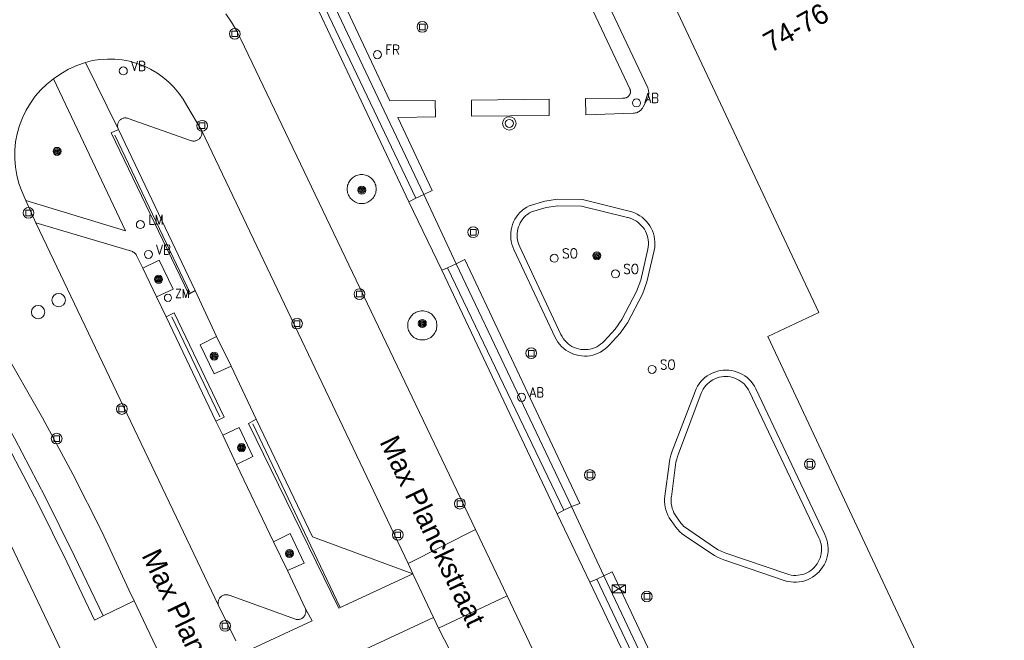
# Model space of a CAD drawing. Header units: metres. Extents: x 138165 to 154469, y 480134 to 494189.
# Tile 257 of 656: x 147993 to 148054, y 485662 to 485701. Entities that reach past the tile are written whole.
import ezdxf

# ---------------------------------------------------------------- set-up
doc = ezdxf.new("R2010")
doc.units = ezdxf.units.M
doc.header["$LTSCALE"] = 0.001
doc.header["$MEASUREMENT"] = 0
for name, color, linetype, lineweight in [('Level 5', 7, 'Continuous', 0), ('TOP-L-terrein schutting raster hek leuning', 7, 'Continuous', 0), ('TOP-L-topo objecten punt', 7, 'Continuous', 0), ('TOP-L-topo objecten vlak', 7, 'Continuous', 0), ('TOP-T-topo huisnummering naamgeving', 7, 'Continuous', 0)]:
    doc.layers.add(name, color=color, linetype=linetype, lineweight=lineweight)
doc.styles.add('Style-INTL_ISO', font='INTL_ISO.shx')
doc.styles.add('Style-STANDARD', font='STANDARD.shx')

# ---------------------------------------------------------------- blocks, each defined once
blk = doc.blocks.new('24')
at = {"layer": 'TOP-L-topo objecten punt', "color": 7, "linetype": 'Continuous', "lineweight": 0}
for radius in [0.025, 0.0182, 0.0115, 0.005]:
    blk.add_circle((0, 0), radius, dxfattribs=at)
blk = doc.blocks.new('304')
at = {"layer": 'TOP-L-topo objecten punt', "color": 7, "linetype": 'Continuous', "lineweight": 0}
blk.add_circle((0, 0), 0.0225, dxfattribs=at)
at = {"layer": 'TOP-L-topo objecten punt', "color": 7, "linetype": 'Continuous', "lineweight": 0, "style": 'Style-STANDARD'}
blk.add_text('ZM', height=0.054, dxfattribs=at).set_placement((0.0435, 0))
blk = doc.blocks.new('306')
at = {"layer": 'TOP-L-topo objecten punt', "color": 7, "linetype": 'Continuous', "lineweight": 0}
blk.add_circle((0, 0), 0.025, dxfattribs=at)
at = {"layer": 'TOP-L-topo objecten punt', "color": 7, "linetype": 'Continuous', "lineweight": 0, "style": 'Style-STANDARD'}
blk.add_text('FR', height=0.06, dxfattribs=at).set_placement((0.0483, 0))
blk = doc.blocks.new('129')
at = {"layer": 'TOP-L-topo objecten punt', "color": 7, "linetype": 'Continuous', "lineweight": 0}
blk.add_circle((0, 0), 0.025, dxfattribs=at)
at = {"layer": 'TOP-L-topo objecten punt', "color": 7, "linetype": 'Continuous', "lineweight": 0, "style": 'Style-STANDARD'}
blk.add_text('SO', height=0.06, dxfattribs=at).set_placement((0.0483, 0))
blk = doc.blocks.new('32')
at = {"layer": 'TOP-L-topo objecten punt', "color": 7, "linetype": 'Continuous', "lineweight": 0}
for p, q in [((0, 0), (-0.0415, 0.025)), ((-0.0415, -0.025), (-0.0415, 0.025)), ((-0.0415, 0.025), (0.0415, 0.025)), ((0, 0), (-0.0415, -0.025)), ((0.0415, 0.025), (0, 0)), ((0.0415, -0.025), (0, 0)), ((0.0415, 0.025), (0.0415, -0.025)), ((-0.0415, -0.025), (0.0415, -0.025))]:
    blk.add_line(p, q, dxfattribs=at)
blk = doc.blocks.new('39')
at = {"layer": 'TOP-L-topo objecten punt', "color": 7, "linetype": 'Continuous', "lineweight": 0}
for p, q in [((0.0175, 0.0175), (-0.0175, 0.0175)), ((-0.0175, 0.0175), (-0.0175, -0.0175)), ((0.0175, 0.0175), (0.0175, -0.0175)), ((0.0175, -0.0175), (-0.0175, -0.0175))]:
    blk.add_line(p, q, dxfattribs=at)
blk.add_circle((0, 0), 0.0332, dxfattribs=at)
blk = doc.blocks.new('*U13')
at = {"layer": 'Level 5', "color": 7, "linetype": 'Continuous', "lineweight": 0}
blk.add_circle((0, 0), 0.0415, dxfattribs=at)
blk = doc.blocks.new('150')
at = {"layer": 'Level 5', "color": 7, "linetype": 'Continuous', "lineweight": 0}
blk.add_blockref('*U13', (0, 0), dxfattribs=at)
blk = doc.blocks.new('16')
at = {"layer": 'TOP-L-topo objecten punt', "color": 7, "linetype": 'Continuous', "lineweight": 0}
blk.add_circle((0, 0), 0.025, dxfattribs=at)
at = {"layer": 'TOP-L-topo objecten punt', "color": 7, "linetype": 'Continuous', "lineweight": 0, "style": 'Style-STANDARD'}
blk.add_text('LM', height=0.06, dxfattribs=at).set_placement((0.0483, 0))
blk = doc.blocks.new('14')
at = {"layer": 'TOP-L-topo objecten punt', "color": 7, "linetype": 'Continuous', "lineweight": 0}
blk.add_circle((0, 0), 0.025, dxfattribs=at)
at = {"layer": 'TOP-L-topo objecten punt', "color": 7, "linetype": 'Continuous', "lineweight": 0, "style": 'Style-STANDARD'}
blk.add_text('VB', height=0.06, dxfattribs=at).set_placement((0.0483, 0))
blk = doc.blocks.new('11')
at = {"layer": 'TOP-L-topo objecten punt', "color": 7, "linetype": 'Continuous', "lineweight": 0}
blk.add_circle((0, 0), 0.025, dxfattribs=at)
at = {"layer": 'TOP-L-topo objecten punt', "color": 7, "linetype": 'Continuous', "lineweight": 0, "style": 'Style-STANDARD'}
blk.add_text('AB', height=0.06, dxfattribs=at).set_placement((0.0483, 0))
blk = doc.blocks.new('27')
at = {"layer": 'TOP-L-topo objecten punt', "color": 7, "linetype": 'Continuous', "lineweight": 0}
for radius in [0.0415, 0.025]:
    blk.add_circle((0, 0), radius, dxfattribs=at)

msp = doc.modelspace()

# ---------------------------------------------------------------- linework, layer by layer
at = {"layer": 'TOP-L-terrein schutting raster hek leuning', "flags": 128}
for points in [[(148062.178, 485659.09), (148052.344, 485652.46), (148050.563, 485651.012), (148048.758, 485649.409), (148047.224, 485647.662), (148044.352, 485643.861), (148043.672, 485643.043), (148042.699, 485642.532), (148041.572, 485642.311), (148040.384, 485642.596), (148039.631, 485643.567), (148028.908, 485666.219), (148026.913, 485670.521), (148019.757, 485685.568), (148017.758, 485689.868), (148011.344, 485703.432), (148011.343, 485703.435), (148010.013, 485706.133), (148015.387, 485709.395), (148023.274, 485714.152), (148022.96, 485714.741), (148026.247, 485716.762), (148056.417, 485735.275)], [(148003.27, 485683.748), (147998.609, 485693.544)], [(148005.122, 485676.082), (148002.142, 485682.27)], [(148012.554, 485664.298), (148007.158, 485675.653)]]:
    msp.add_lwpolyline(points, dxfattribs=at)
at = {"layer": 'TOP-L-topo objecten vlak', "flags": 128}
for points in [[(148017.262, 485689.627), (148009.289, 485706.367), (148022.96, 485714.741)], [(148023.274, 485714.152), (148031.632, 485696.475), (148031.673, 485696.319), (148031.686, 485696.259), (148031.695, 485696.198), (148031.698, 485696.138), (148031.696, 485696.077), (148031.689, 485696.016), (148031.677, 485695.956), (148031.66, 485695.897), (148031.638, 485695.84), (148031.611, 485695.785), (148031.353, 485695.301), (148031.332, 485695.262), (148031.302, 485695.211), (148031.268, 485695.163), (148031.23, 485695.118), (148031.188, 485695.077), (148031.142, 485695.04), (148031.094, 485695.006), (148031.042, 485694.977), (148030.989, 485694.953), (148030.933, 485694.933), (148030.876, 485694.919), (148030.818, 485694.909), (148030.759, 485694.904), (148027.791, 485694.803), (148027.769, 485695.813), (148030.065, 485695.829), (148030.15, 485695.829), (148030.186, 485695.831), (148030.222, 485695.836), (148030.257, 485695.844), (148030.291, 485695.855), (148030.324, 485695.869), (148030.356, 485695.886), (148030.386, 485695.905), (148030.414, 485695.927), (148030.441, 485695.952), (148030.465, 485695.978), (148030.486, 485696.007), (148030.506, 485696.037), (148030.522, 485696.069), (148030.535, 485696.102), (148030.546, 485696.137), (148030.554, 485696.172), (148030.558, 485696.208), (148030.56, 485696.243), (148030.558, 485696.279), (148030.553, 485696.315), (148030.545, 485696.35), (148030.534, 485696.384), (148030.52, 485696.417), (148022.623, 485713.157)], [(148029.057, 485710.586), (148042.229, 485682.546), (148039.067, 485681.062), (148051.578, 485654.429), (148078.424, 485673.34), (148076.236, 485676.447), (148086.267, 485683.513), (148070.834, 485705.422), (148068.472, 485708.775), (148072.065, 485711.306)], [(148008.475, 485707.111), (148016.833, 485689.413)], [(148011.896, 485703.688), (148015.659, 485695.667), (148018.461, 485695.683), (148018.486, 485694.682), (148016.139, 485694.636), (148018.278, 485690.115), (148017.758, 485689.868)], [(148020.951, 485669.097), (148006.425, 485699.487), (148006.152, 485700.031), (148005.84, 485700.554), (148005.49, 485701.051)], [(147996.784, 485698.052), (147997.233, 485698.161), (147997.69, 485698.23), (147998.15, 485698.261), (147998.612, 485698.252), (147999.071, 485698.204), (147999.525, 485698.117), (147999.969, 485697.992), (148000.402, 485697.829), (148000.818, 485697.63), (148001.217, 485697.397), (148001.594, 485697.13), (148001.947, 485696.832), (148002.273, 485696.506), (148002.571, 485696.152), (148002.837, 485695.775), (148003.07, 485695.377), (148004, 485693.799)], [(147996.784, 485698.052), (147996.258, 485697.862), (147995.75, 485697.627), (147995.265, 485697.347), (147994.807, 485697.025)], [(147998.817, 485693.931), (147996.784, 485698.052)], [(147993.1, 485689.485), (147992.844, 485690.06), (147992.667, 485690.549), (147992.534, 485691.052), (147992.446, 485691.564), (147992.405, 485692.082), (147992.409, 485692.602), (147992.459, 485693.12), (147992.555, 485693.631), (147992.696, 485694.131), (147992.881, 485694.617), (147993.109, 485695.085), (147993.376, 485695.53), (147993.683, 485695.95), (147994.025, 485696.341), (147994.401, 485696.701), (147994.807, 485697.025)], [(147994.807, 485697.025), (147999.274, 485687.617), (147993.1, 485689.485)], [(148020.714, 485694.713), (148020.714, 485695.7), (148025.528, 485695.762), (148025.526, 485694.751), (148020.714, 485694.713)], [(148004, 485693.799), (148004.007, 485693.754), (148004.01, 485693.708), (148004.01, 485693.662), (148004.005, 485693.616), (148003.996, 485693.571), (148003.983, 485693.527), (148003.967, 485693.484), (148003.946, 485693.443), (148003.922, 485693.404), (148003.895, 485693.367), (148003.864, 485693.333), (148003.831, 485693.301), (148003.795, 485693.272), (148003.757, 485693.247), (148003.716, 485693.226), (148003.674, 485693.207), (148003.63, 485693.193), (148003.585, 485693.183), (148003.54, 485693.177), (148003.494, 485693.174), (148003.448, 485693.176), (148003.402, 485693.182), (148003.358, 485693.192), (147999.428, 485694.581), (147999.387, 485694.594), (147999.344, 485694.602), (147999.301, 485694.607), (147999.258, 485694.608), (147999.215, 485694.606), (147999.172, 485694.599), (147999.13, 485694.589), (147999.089, 485694.575), (147999.05, 485694.557), (147999.012, 485694.536), (147998.976, 485694.512), (147998.943, 485694.485), (147998.912, 485694.455), (147998.883, 485694.422), (147998.858, 485694.387), (147998.836, 485694.349), (147998.818, 485694.31), (147998.803, 485694.27), (147998.791, 485694.228), (147998.784, 485694.186), (147998.78, 485694.143), (147998.78, 485694.099), (147998.783, 485694.056), (147998.791, 485694.014), (147998.802, 485693.972), (147998.817, 485693.931)], [(148003.579, 485683.904), (148003.189, 485683.681), (147998.377, 485693.693), (147998.836, 485693.892)], [(147998.836, 485693.892), (147998.817, 485693.931)], [(147998.836, 485693.892), (148003.579, 485683.904)], [(148016.781, 485666.996), (148004, 485693.799)], [(148014.804, 485690.198), (148014.801, 485690.276), (148014.791, 485690.354), (148014.774, 485690.431), (148014.75, 485690.505), (148014.72, 485690.578), (148014.684, 485690.647), (148014.642, 485690.713), (148014.594, 485690.776), (148014.541, 485690.833), (148014.483, 485690.886), (148014.421, 485690.934), (148014.355, 485690.976), (148014.285, 485691.012), (148014.213, 485691.042), (148014.138, 485691.066), (148014.062, 485691.083), (148013.984, 485691.093), (148013.906, 485691.097), (148013.827, 485691.093), (148013.75, 485691.083), (148013.673, 485691.066), (148013.598, 485691.042), (148013.526, 485691.012), (148013.456, 485690.976), (148013.39, 485690.934), (148013.328, 485690.886), (148013.27, 485690.833), (148013.217, 485690.776), (148013.17, 485690.713), (148013.127, 485690.647), (148013.091, 485690.578), (148013.061, 485690.505), (148013.038, 485690.431), (148013.021, 485690.354), (148013.01, 485690.276), (148013.007, 485690.198), (148013.01, 485690.12), (148013.021, 485690.042), (148013.038, 485689.965), (148013.061, 485689.891), (148013.091, 485689.818), (148013.127, 485689.749), (148013.17, 485689.683), (148013.217, 485689.62), (148013.27, 485689.563), (148013.328, 485689.51), (148013.39, 485689.462), (148013.456, 485689.42), (148013.526, 485689.384), (148013.598, 485689.354), (148013.673, 485689.33), (148013.75, 485689.313), (148013.827, 485689.303), (148013.906, 485689.299), (148013.984, 485689.303), (148014.062, 485689.313), (148014.138, 485689.33), (148014.213, 485689.354), (148014.285, 485689.384), (148014.355, 485689.42), (148014.421, 485689.462), (148014.483, 485689.51), (148014.541, 485689.563), (148014.594, 485689.62), (148014.642, 485689.683), (148014.684, 485689.749), (148014.72, 485689.818), (148014.75, 485689.891), (148014.774, 485689.965), (148014.791, 485690.042), (148014.801, 485690.12), (148014.804, 485690.198)], [(148017.262, 485689.627), (148016.833, 485689.413)], [(148017.758, 485689.868), (148017.262, 485689.627)], [(148019.757, 485685.568), (148017.758, 485689.868)], [(147993.1, 485689.485), (147993.723, 485688.105)], [(148016.833, 485689.413), (148018.87, 485685.166)], [(148024.29, 485689.161), (148024.134, 485689.078), (148023.985, 485688.982), (148023.846, 485688.873), (148023.716, 485688.752), (148023.598, 485688.62), (148023.491, 485688.479), (148023.398, 485688.328), (148023.318, 485688.17), (148023.252, 485688.006), (148023.201, 485687.836), (148023.165, 485687.663), (148023.144, 485687.487), (148023.139, 485687.31), (148023.15, 485687.133), (148023.175, 485686.958), (148023.216, 485686.786), (148023.273, 485686.618), (148023.343, 485686.455), (148025.896, 485681.005), (148025.977, 485680.851), (148026.071, 485680.704), (148026.177, 485680.566), (148026.295, 485680.438), (148026.424, 485680.32), (148026.562, 485680.214), (148026.708, 485680.12), (148026.862, 485680.039), (148027.023, 485679.971), (148027.189, 485679.917), (148027.358, 485679.878), (148027.531, 485679.854), (148027.705, 485679.844), (148027.879, 485679.85), (148028.052, 485679.87), (148028.222, 485679.905), (148028.389, 485679.955), (148028.551, 485680.018), (148028.707, 485680.096), (148028.856, 485680.186), (148028.996, 485680.289), (148029.128, 485680.404), (148029.248, 485680.53), (148029.92, 485681.262), (148030.376, 485681.916), (148031.308, 485683.688), (148031.58, 485684.441), (148032.035, 485686.392), (148032.064, 485686.567), (148032.078, 485686.744), (148032.076, 485686.922), (148032.06, 485687.098), (148032.028, 485687.273), (148031.981, 485687.444), (148031.92, 485687.611), (148031.844, 485687.772), (148031.756, 485687.925), (148031.654, 485688.071), (148031.54, 485688.207), (148031.415, 485688.333), (148031.28, 485688.448), (148031.135, 485688.55), (148030.982, 485688.64), (148030.822, 485688.717), (148030.655, 485688.779), (148030.484, 485688.827), (148027.585, 485689.544), (148026.039, 485689.563), (148025.25, 485689.44), (148024.29, 485689.161)], [(148023.705, 485686.625), (148023.647, 485686.759), (148023.602, 485686.892), (148023.569, 485687.029), (148023.548, 485687.167), (148023.539, 485687.307), (148023.543, 485687.448), (148023.558, 485687.587), (148023.585, 485687.725), (148023.625, 485687.859), (148023.676, 485687.99), (148023.737, 485688.116), (148023.81, 485688.236), (148023.893, 485688.349), (148023.985, 485688.455), (148024.086, 485688.552), (148024.195, 485688.64), (148024.312, 485688.719), (148024.435, 485688.787), (148025.337, 485689.049), (148026.068, 485689.163), (148027.534, 485689.145), (148030.388, 485688.439), (148030.412, 485688.433), (148030.549, 485688.393), (148030.681, 485688.342), (148030.808, 485688.28), (148030.93, 485688.207), (148031.045, 485688.124), (148031.152, 485688.031), (148031.251, 485687.93), (148031.342, 485687.821), (148031.422, 485687.704), (148031.493, 485687.581), (148031.553, 485687.452), (148031.601, 485687.319), (148031.638, 485687.182), (148031.664, 485687.043), (148031.677, 485686.901), (148031.678, 485686.76), (148031.667, 485686.618), (148031.645, 485686.478), (148031.196, 485684.555), (148030.941, 485683.849), (148030.034, 485682.124), (148029.607, 485681.513), (148028.928, 485680.772), (148028.826, 485680.669), (148028.714, 485680.576), (148028.595, 485680.494), (148028.469, 485680.422), (148028.337, 485680.362), (148028.2, 485680.314), (148028.059, 485680.278), (148027.916, 485680.255), (148027.772, 485680.245), (148027.626, 485680.247), (148027.482, 485680.263), (148027.34, 485680.291), (148027.201, 485680.332), (148027.066, 485680.385), (148026.936, 485680.45), (148026.813, 485680.526), (148026.696, 485680.613), (148026.589, 485680.71), (148026.49, 485680.816), (148026.401, 485680.931), (148026.322, 485681.053), (148026.255, 485681.181), (148023.705, 485686.625)], [(148005.034, 485664.379), (147993.723, 485688.105)], [(147993.723, 485688.105), (147999.652, 485686.346), (147999.706, 485686.321), (147999.756, 485686.292), (147999.804, 485686.258), (147999.849, 485686.22), (147999.89, 485686.178), (147999.928, 485686.133), (147999.961, 485686.084), (148000.337, 485685.29)], [(148000.337, 485685.29), (148001.358, 485685.796), (148002.231, 485683.992), (148001.2, 485683.514)], [(148018.87, 485685.166), (148019.224, 485685.324)], [(148019.224, 485685.324), (148019.757, 485685.568)], [(148019.224, 485685.324), (148026.441, 485670.29)], [(148019.757, 485685.568), (148020.294, 485685.833), (148027.43, 485670.715), (148026.913, 485670.521)], [(148001.2, 485683.514), (148000.337, 485685.29)], [(148018.87, 485685.166), (148026.023, 485670.074)], [(148001.2, 485683.514), (148001.8, 485682.285)], [(148004.921, 485681.054), (148003.579, 485683.904)], [(148001.8, 485682.285), (148002.293, 485682.531), (148005.385, 485676.056), (148004.877, 485675.815)], [(148004.877, 485675.815), (148001.8, 485682.285)], [(148018.567, 485681.748), (148018.564, 485681.826), (148018.553, 485681.904), (148018.536, 485681.981), (148018.513, 485682.056), (148018.482, 485682.129), (148018.446, 485682.199), (148018.404, 485682.265), (148018.356, 485682.328), (148018.303, 485682.386), (148018.245, 485682.439), (148018.182, 485682.487), (148018.116, 485682.529), (148018.046, 485682.566), (148017.973, 485682.596), (148017.898, 485682.62), (148017.821, 485682.637), (148017.743, 485682.647), (148017.664, 485682.65), (148017.586, 485682.647), (148017.507, 485682.637), (148017.431, 485682.62), (148017.355, 485682.596), (148017.283, 485682.566), (148017.213, 485682.529), (148017.146, 485682.487), (148017.084, 485682.439), (148017.026, 485682.386), (148016.973, 485682.328), (148016.925, 485682.265), (148016.882, 485682.199), (148016.846, 485682.129), (148016.816, 485682.056), (148016.792, 485681.981), (148016.775, 485681.904), (148016.765, 485681.826), (148016.761, 485681.748), (148016.765, 485681.669), (148016.775, 485681.591), (148016.792, 485681.514), (148016.816, 485681.439), (148016.846, 485681.366), (148016.882, 485681.296), (148016.925, 485681.23), (148016.973, 485681.167), (148017.026, 485681.109), (148017.084, 485681.056), (148017.146, 485681.008), (148017.213, 485680.966), (148017.283, 485680.929), (148017.355, 485680.899), (148017.431, 485680.875), (148017.507, 485680.858), (148017.586, 485680.848), (148017.664, 485680.845), (148017.743, 485680.848), (148017.821, 485680.858), (148017.898, 485680.875), (148017.973, 485680.899), (148018.046, 485680.929), (148018.116, 485680.966), (148018.182, 485681.008), (148018.245, 485681.056), (148018.303, 485681.109), (148018.356, 485681.167), (148018.404, 485681.23), (148018.446, 485681.296), (148018.482, 485681.366), (148018.513, 485681.439), (148018.536, 485681.514), (148018.553, 485681.591), (148018.564, 485681.669), (148018.567, 485681.748)], [(148005.816, 485679.228), (148004.762, 485678.753), (148003.904, 485680.544), (148004.921, 485681.054)], [(148004.921, 485681.054), (148005.816, 485679.228)], [(147991.631, 485680.406), (147994.121, 485676.016), (147996.013, 485672.52), (147997.797, 485668.968), (147999.472, 485665.364), (147999.801, 485664.673)], [(147997.885, 485663.736), (147996.122, 485667.445), (147994.29, 485671.12), (147992.389, 485674.761), (147989.789, 485679.415)], [(148007.368, 485675.943), (148005.816, 485679.228)], [(148032.695, 485671.17), (148032.68, 485670.996), (148032.679, 485670.822), (148032.692, 485670.648), (148032.72, 485670.476), (148032.762, 485670.307), (148032.818, 485670.142), (148032.887, 485669.982), (148032.969, 485669.828), (148033.064, 485669.682), (148033.081, 485669.657), (148033.373, 485669.244), (148033.488, 485669.096), (148033.616, 485668.959), (148033.757, 485668.835), (148033.909, 485668.724), (148033.965, 485668.687), (148035.613, 485667.597), (148035.768, 485667.494), (148035.951, 485667.384), (148036.143, 485667.29), (148036.343, 485667.213), (148040.145, 485665.921), (148040.316, 485665.876), (148040.49, 485665.847), (148040.666, 485665.832), (148040.843, 485665.833), (148041.019, 485665.848), (148041.193, 485665.879), (148041.364, 485665.924), (148041.53, 485665.984), (148041.691, 485666.058), (148041.844, 485666.146), (148041.99, 485666.246), (148042.126, 485666.359), (148042.252, 485666.482), (148042.367, 485666.616), (148042.471, 485666.76), (148042.561, 485666.911), (148042.638, 485667.07), (148042.702, 485667.235), (148042.751, 485667.405), (148042.785, 485667.579), (148042.804, 485667.754), (148042.808, 485667.931), (148042.797, 485668.107), (148042.771, 485668.282), (148042.73, 485668.454), (148042.674, 485668.622), (148042.604, 485668.784), (148038.327, 485677.82), (148038.244, 485677.975), (148038.147, 485678.123), (148038.038, 485678.262), (148037.917, 485678.391), (148037.786, 485678.509), (148037.645, 485678.616), (148037.495, 485678.71), (148037.338, 485678.791), (148037.174, 485678.857), (148037.006, 485678.91), (148036.833, 485678.948), (148036.658, 485678.971), (148036.481, 485678.978), (148036.305, 485678.971), (148036.13, 485678.948), (148035.957, 485678.91), (148035.788, 485678.858), (148035.625, 485678.791), (148035.467, 485678.711), (148035.318, 485678.617), (148035.177, 485678.511), (148035.045, 485678.393), (148034.924, 485678.264), (148034.815, 485678.125), (148034.718, 485677.977), (148034.635, 485677.821), (148034.564, 485677.659), (148033.147, 485673.948), (148033.063, 485673.701), (148033, 485673.448), (148032.956, 485673.191), (148032.951, 485673.151), (148032.695, 485671.17)], [(148033.094, 485671.112), (148033.095, 485671.123), (148033.352, 485673.098), (148033.382, 485673.277), (148033.426, 485673.453), (148033.483, 485673.625), (148033.543, 485673.785), (148034.949, 485677.542), (148035.006, 485677.671), (148035.073, 485677.795), (148035.15, 485677.912), (148035.238, 485678.023), (148035.335, 485678.125), (148035.44, 485678.218), (148035.553, 485678.302), (148035.673, 485678.376), (148035.799, 485678.439), (148035.93, 485678.491), (148036.065, 485678.532), (148036.202, 485678.56), (148036.342, 485678.577), (148036.483, 485678.581), (148036.624, 485678.573), (148036.763, 485678.553), (148036.9, 485678.521), (148037.034, 485678.477), (148037.163, 485678.421), (148037.287, 485678.355), (148037.405, 485678.278), (148037.516, 485678.191), (148037.619, 485678.095), (148037.713, 485677.99), (148037.797, 485677.878), (148037.872, 485677.758), (148037.936, 485677.633), (148042.235, 485668.585), (148042.291, 485668.455), (148042.336, 485668.321), (148042.369, 485668.183), (148042.39, 485668.043), (148042.399, 485667.902), (148042.395, 485667.76), (148042.379, 485667.619), (148042.35, 485667.481), (148042.31, 485667.345), (148042.258, 485667.213), (148042.195, 485667.086), (148042.121, 485666.966), (148042.037, 485666.852), (148041.943, 485666.746), (148041.84, 485666.648), (148041.729, 485666.56), (148041.611, 485666.482), (148041.487, 485666.415), (148041.357, 485666.358), (148041.223, 485666.313), (148041.085, 485666.28), (148040.945, 485666.259), (148040.804, 485666.25), (148040.662, 485666.254), (148040.521, 485666.27), (148040.383, 485666.298), (148040.247, 485666.339), (148036.466, 485667.639), (148036.371, 485667.672), (148036.184, 485667.746), (148036.004, 485667.836), (148035.833, 485667.942), (148034.172, 485669.074), (148034.026, 485669.174), (148033.938, 485669.239), (148033.857, 485669.311), (148033.781, 485669.391), (148033.713, 485669.476), (148033.408, 485669.891), (148033.328, 485670.011), (148033.259, 485670.136), (148033.2, 485670.267), (148033.152, 485670.402), (148033.117, 485670.541), (148033.093, 485670.683), (148033.081, 485670.825), (148033.081, 485670.969), (148033.094, 485671.112)], [(148004.877, 485675.815), (148005.296, 485674.937)], [(148017.079, 485666.354), (148012.481, 485664.214), (148006.894, 485675.66), (148007.368, 485675.943)], [(148007.368, 485675.943), (148010.857, 485668.634), (148017.079, 485666.354)], [(148005.296, 485674.937), (148006.308, 485675.427), (148007.163, 485673.626), (148006.16, 485673.135)], [(148006.16, 485673.135), (148005.296, 485674.937)], [(148002.266, 485659.472), (147997.389, 485657.177), (147989.827, 485673.012), (147992.01, 485674.241)], [(147992.01, 485674.241), (147993.856, 485670.688), (147995.635, 485667.101), (147997.345, 485663.481), (147997.885, 485663.736)], [(148006.16, 485673.135), (148008.44, 485668.337)], [(148026.441, 485670.29), (148026.023, 485670.074)], [(148026.023, 485670.074), (148028.049, 485665.829)], [(148026.913, 485670.521), (148026.441, 485670.29)], [(148028.908, 485666.219), (148026.913, 485670.521)], [(148008.44, 485668.337), (148009.483, 485668.853), (148010.336, 485667.01), (148009.31, 485666.563)], [(148016.781, 485666.996), (148020.951, 485669.097)], [(148022.912, 485664.979), (148020.951, 485669.097)], [(148009.31, 485666.563), (148008.44, 485668.337)], [(148009.31, 485666.563), (148010.422, 485664.184)], [(148017.079, 485666.354), (148016.781, 485666.996)], [(148028.908, 485666.219), (148029.434, 485666.47), (148039.851, 485644.313)], [(148018.361, 485663.65), (148017.079, 485666.354)], [(148028.049, 485665.829), (148028.48, 485666.024)], [(148028.049, 485665.829), (148038.595, 485643.704), (148038.454, 485643.625), (148038.834, 485643.061), (148039.261, 485642.532), (148039.733, 485642.042), (148040.245, 485641.595), (148040.793, 485641.193), (148041.375, 485640.841), (148041.984, 485640.54), (148042.618, 485640.293), (148043.27, 485640.102), (148044.467, 485639.868), (148045.68, 485639.74), (148046.899, 485639.718), (148048.115, 485639.803)], [(148028.48, 485666.024), (148028.908, 485666.219)], [(148039.24, 485643.352), (148028.48, 485666.024)], [(147997.885, 485663.736), (147999.801, 485664.673)], [(147999.801, 485664.673), (148001.935, 485660.199)], [(148005.034, 485664.379), (148005.021, 485664.422), (148005.012, 485664.465), (148005.007, 485664.509), (148005.006, 485664.553), (148005.008, 485664.598), (148005.015, 485664.641), (148005.025, 485664.684), (148005.039, 485664.726), (148005.057, 485664.767), (148005.078, 485664.806), (148005.102, 485664.843), (148005.13, 485664.878), (148005.16, 485664.91), (148005.194, 485664.939), (148005.229, 485664.965), (148005.267, 485664.988), (148005.307, 485665.008), (148005.348, 485665.024), (148005.39, 485665.037), (148005.434, 485665.045), (148005.478, 485665.05), (148005.522, 485665.051), (148005.566, 485665.048), (148005.61, 485665.041), (148005.653, 485665.031), (148005.695, 485665.016), (148009.805, 485663.532), (148009.848, 485663.522), (148009.892, 485663.516), (148009.936, 485663.513), (148009.98, 485663.515), (148010.023, 485663.52), (148010.066, 485663.529), (148010.109, 485663.542), (148010.149, 485663.558), (148010.189, 485663.578), (148010.226, 485663.601), (148010.262, 485663.627), (148010.294, 485663.657), (148010.325, 485663.689), (148010.352, 485663.723), (148010.376, 485663.76), (148010.397, 485663.799), (148010.415, 485663.839), (148010.429, 485663.881), (148010.439, 485663.924), (148010.446, 485663.967), (148010.449, 485664.011), (148010.448, 485664.055), (148010.443, 485664.099), (148010.434, 485664.142), (148010.422, 485664.184)], [(148022.912, 485664.979), (148018.671, 485662.982)], [(148038.072, 485632.76), (148037.011, 485635.342), (148022.912, 485664.979)], [(148006.103, 485662.193), (148005.034, 485664.379)], [(148010.422, 485664.184), (148010.83, 485663.435), (148006.473, 485661.402)], [(148014.549, 485660.934), (148014.152, 485661.674), (148018.361, 485663.65)], [(148018.361, 485663.65), (148018.671, 485662.982)], [(148018.671, 485662.982), (148019.774, 485660.809)]]:
    msp.add_lwpolyline(points, dxfattribs=at)

# ---------------------------------------------------------------- block references
at = {"layer": 'TOP-L-topo objecten punt', "xscale": 10, "yscale": 10, "zscale": 10}
for name, p in [('39', (148017.669, 485700.252)), ('39', (148006.043, 485699.821)), ('306', (148014.882, 485698.53)), ('14', (147999.135, 485697.522)), ('11', (148030.937, 485695.538)), ('27', (148023.056, 485694.27)), ('39', (148004.019, 485694.124)), ('24', (147995.032, 485692.535)), ('24', (148013.917, 485690.127)), ('39', (147993.262, 485688.721)), ('16', (148000.194, 485687.996)), ('39', (148020.819, 485687.524)), ('14', (148000.693, 485686.148)), ('129', (148025.839, 485685.909)), ('24', (148028.475, 485686.067)), ('129', (148029.63, 485684.943)), ('24', (148001.322, 485684.606)), ('150', (147995.132, 485683.317)), ('304', (148001.904, 485683.457)), ('39', (148013.768, 485683.687)), ('150', (147993.857, 485682.572)), ('39', (148009.902, 485681.857)), ('24', (148017.663, 485681.868)), ('24', (148004.769, 485679.846)), ('39', (148024.412, 485680.025)), ('129', (148031.901, 485679.019)), ('11', (148023.814, 485677.291)), ('39', (147999.043, 485676.567)), ('39', (147995.008, 485674.729)), ('24', (148006.464, 485674.168)), ('39', (148041.677, 485673.143)), ('39', (148028.045, 485672.475)), ('39', (148019.994, 485670.694)), ('39', (148016.144, 485668.766)), ('24', (148009.43, 485667.611)), ('32', (148029.837, 485665.411)), ('39', (148031.577, 485664.945)), ('39', (148005.443, 485663.121))]:
    msp.add_blockref(name, p, dxfattribs=at)

# ---------------------------------------------------------------- texts
at = {"layer": 'TOP-T-topo huisnummering naamgeving', "style": 'Style-INTL_ISO'}
for s, rotation, p in [('74-76', 29, (148039.246, 485698.629)), ('Max Planckstraat', 295.5, (148014.989, 485674.526)), ('Max Planckstraat', 295.5, (148000.247, 485667.497))]:
    msp.add_text(s, height=1.25, rotation=rotation, dxfattribs=at).set_placement(p)

doc.saveas('drawing.dxf')
